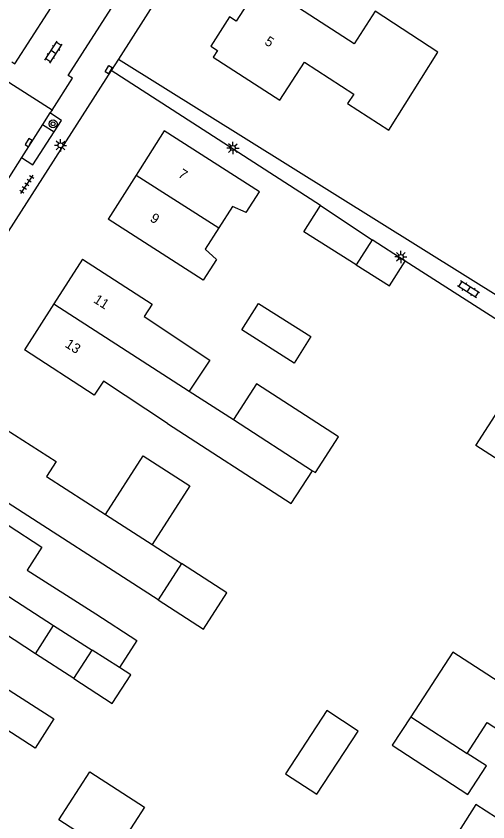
# Model space of a CAD drawing. Extents: x 136000 to 141014, y 402000 to 403500.
# Drawn here: x 138274.9 to 138322.9, y 402169.1 to 402251 of the extents above; entities that cross this region are included whole.
import ezdxf

# ---------------------------------------------------------------- set-up
doc = ezdxf.new("R2010")
doc.units = 0
for name, color, linetype in [('gg-afsc-erfafscheiding', 7, 'Continuous'), ('gg-afsc-muur', 7, 'Continuous'), ('gg-anno-huisnummerreeks BGT', 7, 'Continuous'), ('gg-bbg-bijgebouw', 7, 'Continuous'), ('gg-bbg-gedigitaliseerde bebouwing', 7, 'Continuous'), ('gg-bbg-gedigitaliseerde bijgebouw', 7, 'Continuous'), ('gg-bbg-hoofdgebouw', 7, 'Continuous'), ('gg-bbg-luifel en loopbrug', 7, 'Continuous'), ('gg-bbg-tussenscheiding', 7, 'Continuous'), ('gg-knt-verharding', 7, 'Continuous'), ('gg-knt-verharding nz', 7, 'Continuous'), ('gt-symb-boom', 7, 'Continuous'), ('gt-symb-klinker verharding', 7, 'Continuous'), ('gt-symb-kolk', 7, 'Continuous'), ('gt-symb-kolk center center', 7, 'Continuous'), ('gt-symb-lichtmast', 7, 'Continuous'), ('gt-symb-tegel verharding', 7, 'Continuous')]:
    doc.layers.add(name, color=color, linetype=linetype)

# ---------------------------------------------------------------- blocks, each defined once
blk = doc.blocks.new('gt0-KOLKCC')
at = {"layer": 'gt-symb-kolk center center'}
blk.add_lwpolyline([(-0.375, 0.2), (0.375, 0.2), (0.375, -0.2), (-0.375, -0.2)], close=True, dxfattribs=at)
blk = doc.blocks.new('gt0-KL1')
at = {"layer": 'gt-symb-klinker verharding'}
for p, q in [((-1.15, 0.3), (1.15, 0.3)), ((-1, -0.3), (-1, 0.3)), ((-0.5, 0.3), (-0.5, 0.45)), ((0, -0.3), (0, 0.3)), ((0.5, 0.3), (0.5, 0.45)), ((1, -0.3), (1, 0.3)), ((-1.15, -0.3), (1.15, -0.3)), ((-0.5, -0.45), (-0.5, -0.3)), ((0.5, -0.45), (0.5, -0.3))]:
    blk.add_line(p, q, dxfattribs=at)
blk = doc.blocks.new('gt0-TEG1')
at = {"layer": 'gt-symb-tegel verharding'}
for p, q in [((-1.125, 0), (1.125, 0)), ((-0.9, -0.25), (-0.9, 0.25)), ((-0.45, -0.25), (-0.45, 0.25)), ((0, -0.25), (0, 0.25)), ((0.45, -0.25), (0.45, 0.25)), ((0.9, -0.25), (0.9, 0.25))]:
    blk.add_line(p, q, dxfattribs=at)
blk = doc.blocks.new('gt0-LMAST')
at = {"layer": 'gt-symb-lichtmast'}
for p, q in [((-0.182, 0.173), (-0.447, 0.438)), ((-0.005, 0.246), (-0.005, 0.621)), ((0.172, 0.173), (0.437, 0.438)), ((-0.255, -0.004), (-0.63, -0.004)), ((-0.182, -0.181), (-0.447, -0.446)), ((-0.005, -0.254), (-0.005, -0.629)), ((0.437, -0.446), (0.172, -0.181)), ((0.245, -0.004), (0.62, -0.004))]:
    blk.add_line(p, q, dxfattribs=at)
blk.add_circle((-0.005, -0.004), 0.25, dxfattribs=at)
blk = doc.blocks.new('gt0-KOLK')
at = {"layer": 'gt-symb-kolk'}
blk.add_lwpolyline([(0, 0), (0.375, 0), (0.375, 0.4), (-0.375, 0.4), (-0.375, 0), (0, 0)], dxfattribs=at)
blk = doc.blocks.new('gt0-BOOM')
at = {"layer": 'gt-symb-boom'}
for radius in [0.4, 0.2]:
    blk.add_circle((0, 0), radius, dxfattribs=at)

msp = doc.modelspace()

# ---------------------------------------------------------------- linework, layer by layer
at = {"layer": 'gg-afsc-erfafscheiding'}
for p, q in [((138285.28, 402246.676), (138328.182, 402219.891)), ((138305.849, 402231.765), (138284.538, 402245.516))]:
    msp.add_line(p, q, dxfattribs=at)
at = {"layer": 'gg-afsc-muur'}
msp.add_line((138326.473, 402218.431), (138314.469, 402226.113), dxfattribs=at)
at = {"layer": 'gg-bbg-bijgebouw'}
msp.add_line((138305.849, 402231.765), (138311.102, 402228.267), dxfattribs=at)
for points in [[(138309.495, 402225.729), (138304.164, 402229.097), (138305.849, 402231.765)], [(138304.868, 402218.431), (138303.158, 402215.736), (138297.83, 402219.113), (138299.539, 402221.811), (138304.868, 402218.431)]]:
    msp.add_lwpolyline(points, dxfattribs=at)
at = {"layer": 'gg-bbg-gedigitaliseerde bebouwing'}
for p, q in [((138312.799, 402239.432), (138317.802, 402247.378)), ((138292.484, 402212.887), (138296.979, 402209.985)), ((138289.329, 402191.662), (138268.791, 402204.84)), ((138283.972, 402200.335), (138288.712, 402197.285)), ((138288.712, 402197.285), (138291.707, 402195.358)), ((138291.707, 402195.358), (138289.329, 402191.662)), ((138275.993, 402194.686), (138282.964, 402190.229)), ((138276.833, 402186.173), (138278.676, 402189.057)), ((138278.676, 402189.057), (138282.6, 402186.548)), ((138321.673, 402170.822), (138315.819, 402161.638))]:
    msp.add_line(p, q, dxfattribs=at)
for points in [[(138298.289, 402231.059), (138296.889, 402231.677), (138295.504, 402229.5)], [(138295.504, 402229.5), (138294.118, 402227.32), (138295.255, 402226.294), (138293.913, 402224.189), (138284.221, 402230.38)], [(138281.631, 402226.32), (138288.699, 402221.723), (138287.884, 402220.495), (138294.584, 402216.051), (138292.484, 402212.887)], [(138290.291, 402209.581), (138283.758, 402213.915), (138282.801, 402212.472), (138275.711, 402217.09)], [(138272.131, 402210.08), (138278.958, 402205.722), (138277.974, 402204.193), (138283.972, 402200.335)], [(138290.291, 402209.581), (138302.879, 402201.454), (138305.032, 402204.789)], [(138276.833, 402186.173), (138269.296, 402191.093), (138268.084, 402189.236), (138260.881, 402193.88)], [(138260.011, 402191.53), (138278.704, 402179.534), (138276.796, 402176.573), (138271.279, 402180.128)], [(138282.964, 402190.229), (138287.16, 402187.521), (138285.384, 402184.768)]]:
    msp.add_lwpolyline(points, dxfattribs=at)
at = {"layer": 'gg-bbg-gedigitaliseerde bijgebouw'}
for p, q in [((138314.469, 402226.113), (138311.102, 402228.267)), ((138280.737, 402183.635), (138282.6, 402186.548))]:
    msp.add_line(p, q, dxfattribs=at)
for points in [[(138309.495, 402225.729), (138312.877, 402223.593), (138314.469, 402226.113)], [(138332.868, 402211.45), (138327.74, 402203.472), (138321.673, 402207.372), (138326.801, 402215.35), (138332.868, 402211.45)], [(138305.032, 402204.789), (138305.329, 402204.597), (138307.688, 402208.253), (138299.339, 402213.641), (138296.979, 402209.985)], [(138326.915, 402181.398), (138319.315, 402186.338), (138315.043, 402179.767)], [(138280.737, 402183.635), (138284.65, 402181.11), (138286.532, 402184.027), (138285.384, 402184.768)], [(138305.475, 402171.89), (138309.666, 402178.306), (138306.485, 402180.384), (138302.294, 402173.969), (138305.475, 402171.89)], [(138315.043, 402179.767), (138313.146, 402176.862), (138320.841, 402171.859), (138322.732, 402174.768), (138320.786, 402176.033)], [(138320.786, 402176.033), (138322.827, 402179.172), (138324.749, 402177.923)], [(138279.199, 402169.26), (138282.368, 402174.171), (138287.935, 402170.577), (138284.766, 402165.667), (138279.199, 402169.26)]]:
    msp.add_lwpolyline(points, dxfattribs=at)
at = {"layer": 'gg-bbg-hoofdgebouw'}
for p, q in [((138299.574, 402254.129), (138297.27, 402250.54)), ((138287.082, 402234.872), (138284.221, 402230.38)), ((138281.631, 402226.32), (138278.715, 402221.773)), ((138278.715, 402221.773), (138275.711, 402217.09))]:
    msp.add_line(p, q, dxfattribs=at)
for points in [[(138317.802, 402247.378), (138311.412, 402251.529), (138309.27, 402248.231), (138299.676, 402254.462), (138299.496, 402254.178), (138299.574, 402254.129)], [(138297.27, 402250.54), (138296.593, 402250.975), (138294.671, 402247.996), (138295.355, 402247.557)], [(138295.355, 402247.557), (138294.921, 402246.88), (138301.709, 402242.503), (138304.223, 402246.372), (138309.237, 402243.113), (138308.612, 402242.153), (138312.799, 402239.432)], [(138298.289, 402231.059), (138299.639, 402233.177), (138289.94, 402239.36), (138287.082, 402234.872)], [(138266.801, 402203.14), (138273.71, 402198.723), (138274.039, 402199.237), (138277.492, 402197.027), (138275.993, 402194.686)], [(138315.819, 402161.638), (138318.95, 402159.63), (138320.071, 402161.38), (138325.101, 402158.14), (138324.731, 402157.56), (138325.661, 402156.97), (138326.031, 402157.54), (138328.211, 402156.13), (138332.541, 402162.86), (138324.381, 402168.12), (138324.821, 402168.8), (138321.673, 402170.822)]]:
    msp.add_lwpolyline(points, dxfattribs=at)
at = {"layer": 'gg-bbg-luifel en loopbrug'}
msp.add_line((138280.737, 402183.635), (138276.833, 402186.173), dxfattribs=at)
for points in [[(138283.972, 402200.335), (138287.805, 402206.294), (138292.546, 402203.244), (138288.712, 402197.285)], [(138289.329, 402191.662), (138293.938, 402188.687), (138296.321, 402192.38), (138291.707, 402195.358)]]:
    msp.add_lwpolyline(points, dxfattribs=at)
at = {"layer": 'gg-bbg-tussenscheiding'}
for p, q in [((138287.082, 402234.872), (138295.504, 402229.5)), ((138311.102, 402228.267), (138309.495, 402225.729)), ((138278.715, 402221.773), (138292.484, 402212.887)), ((138296.979, 402209.985), (138305.032, 402204.789)), ((138263.866, 402198.549), (138278.676, 402189.057)), ((138285.384, 402184.768), (138282.6, 402186.548)), ((138315.043, 402179.767), (138320.786, 402176.033))]:
    msp.add_line(p, q, dxfattribs=at)
at = {"layer": 'gg-knt-verharding'}
for p, q in [((138305.418, 402278.282), (138285.28, 402246.676)), ((138285.28, 402246.676), (138284.538, 402245.516)), ((138284.538, 402245.516), (138235.089, 402168.264)), ((138278.519, 402241.484), (138273.38, 402244.772)), ((138278.519, 402241.484), (138278.293, 402241.204)), ((138278.293, 402241.204), (138277.546, 402240.024)), ((138277.546, 402240.024), (138278.735, 402239.272)), ((138275.424, 402236.67), (138272.5, 402232.082))]:
    msp.add_line(p, q, dxfattribs=at)
for points in [[(138274.417, 402246.405), (138274.739, 402246.19), (138279.733, 402253.956), (138279.447, 402254.143)], [(138278.519, 402241.484), (138280.607, 402244.73), (138280.15, 402244.996), (138284.832, 402252.278), (138285.31, 402251.965)], [(138278.735, 402239.272), (138279.479, 402240.429), (138278.293, 402241.204)], [(138275.424, 402236.67), (138276.576, 402235.914), (138278.735, 402239.272)]]:
    msp.add_lwpolyline(points, dxfattribs=at)
at = {"layer": 'gg-knt-verharding nz'}
msp.add_line((138277.546, 402240.024), (138275.424, 402236.67), dxfattribs=at)

# ---------------------------------------------------------------- block references
at = {"layer": 'gt-symb-boom'}
msp.add_blockref('gt0-BOOM', (138278.626, 402240.082), dxfattribs=at)
at = {"layer": 'gt-symb-klinker verharding'}
for p, rotation in [((138278.669, 402247.376), 57.37496440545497), ((138320.913, 402223.247), 148.20108717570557)]:
    msp.add_blockref('gt0-KL1', p, dxfattribs=dict(at, rotation=rotation))
at = {"layer": 'gt-symb-kolk', "rotation": 57.67982678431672}
msp.add_blockref('gt0-KOLK', (138276.31, 402238.071), dxfattribs=at)
at = {"layer": 'gt-symb-kolk center center', "rotation": -120.33480582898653}
msp.add_blockref('gt0-KOLKCC', (138284.288, 402245.579), dxfattribs=at)
at = {"layer": 'gt-symb-lichtmast'}
for p in [(138279.389, 402237.893), (138296.934, 402237.623), (138314.029, 402226.539)]:
    msp.add_blockref('gt0-LMAST', p, dxfattribs=at)
at = {"layer": 'gt-symb-tegel verharding', "rotation": -123.49940007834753}
msp.add_blockref('gt0-TEG1', (138275.947, 402233.936), dxfattribs=at)

# ---------------------------------------------------------------- texts
at = {"layer": 'gg-anno-huisnummerreeks BGT'}
for s, rotation, p in [('5', 327.3, (138300.078, 402248.229)), ('7', 327.5, (138291.278, 402234.739)), ('9', 327.5, (138288.416, 402230.245)), ('11', 327.3, (138282.667, 402221.965)), ('13', 327.3, (138279.764, 402217.439))]:
    msp.add_text(s, height=1, rotation=rotation, dxfattribs=at).set_placement(p)

doc.saveas('drawing.dxf')
